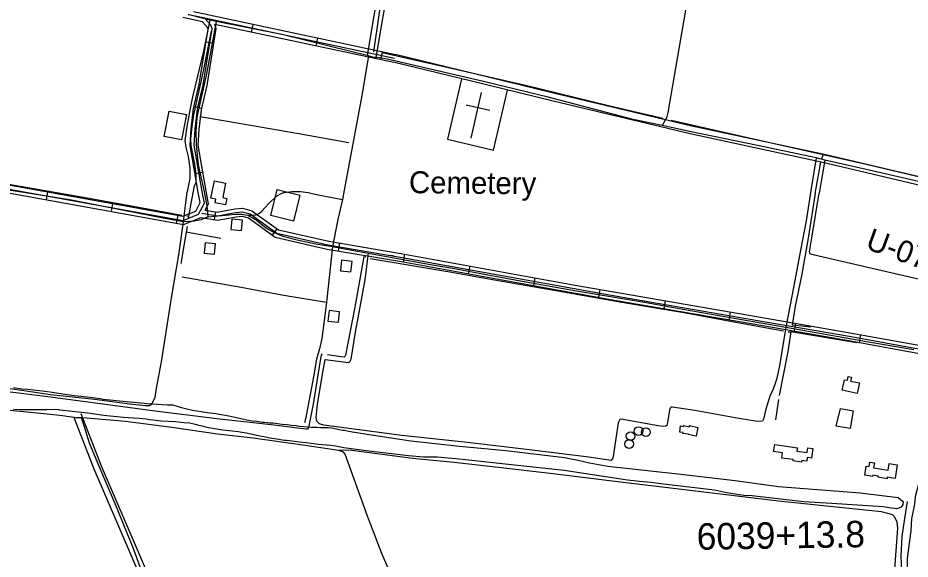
# Model space of a CAD drawing. Extents: x 3361039 to 3398939, y 576572 to 602007.
# Drawn here: x 3370968 to 3374341, y 590571 to 592618 of the extents above; entities that cross this region are included whole.
import ezdxf

# ---------------------------------------------------------------- set-up
doc = ezdxf.new("R2010")
doc.units = 0
for name, color, linetype in [('V-BLDG-OTLN', 7, 'Continuous'), ('V-DOMW-TANK', 7, 'Continuous'), ('V-DTCH-CNTR', 7, 'Continuous'), ('V-RIVR-RANG-IDEN', 7, 'Continuous'), ('V-ROAD-CNTR', 7, 'Continuous'), ('V-SITE-OTLN', 7, 'Continuous'), ('V-SITE-OTLN-IDEN', 7, 'Continuous'), ('V-SITE-VEGE', 7, 'Continuous'), ('V-SURV-IDEN', 7, 'Continuous'), ('V-TOPO-SHOR', 7, 'Continuous')]:
    doc.layers.add(name, color=color, linetype=linetype)

msp = doc.modelspace()

# ---------------------------------------------------------------- linework, layer by layer
at = {"layer": 'V-BLDG-OTLN'}
for points in [[(3371521.4, 592169.4), (3371540.2, 592265), (3371605.2, 592252.2), (3371586.4, 592156.6)], [(3371753.2, 591992.7), (3371742.1, 591938.1), (3371758.3, 591934.8), (3371753.3, 591910.6), (3371714, 591918.6), (3371716.7, 591932.1), (3371697.6, 591936), (3371710.8, 592001.3)], [(3372034, 591947.6), (3372009.7, 591849.7), (3371923.8, 591870.9), (3371948.1, 591968.9)], [(3371813.3, 591813.7), (3371817, 591853.5), (3371777.2, 591857.2), (3371773.5, 591817.4)], [(3371711.8, 591724), (3371715.5, 591763.9), (3371675.6, 591767.6), (3371672, 591727.7)], [(3372191.8, 591701.4), (3372187.2, 591661.7), (3372226.9, 591657.1), (3372231.5, 591696.9)], [(3372144.5, 591511), (3372139.9, 591471.3), (3372179.6, 591466.7), (3372184.2, 591506.5)], [(3374140.5, 591198.2), (3374084.1, 591209.8), (3374092.4, 591249.8), (3374103.6, 591247.5), (3374106.6, 591262.4), (3374118.6, 591259.9), (3374115.5, 591244.5), (3374149, 591237.6)], [(3374077.1, 591140.9), (3374125.6, 591132.5), (3374114, 591064.8), (3374061.2, 591073.9)], [(3373538.1, 591069.5), (3373532.3, 591036.6), (3373501.9, 591042), (3373502.6, 591043.2), (3373481.6, 591045.8), (3373482.1, 591049.8), (3373469.6, 591051.3), (3373472.4, 591074.8), (3373483.9, 591073.3), (3373484.3, 591076.3), (3373506.8, 591071.4), (3373506.8, 591076.1)], [(3373829.1, 591004.4), (3373914.5, 590992.5), (3373912.6, 590979.3), (3373951.5, 590973.9), (3373954, 590991.8), (3373972.8, 590989.2), (3373967.8, 590953.4), (3373951.8, 590955.7), (3373949.8, 590941.7), (3373930.7, 590944.3), (3373929.8, 590938), (3373898.3, 590942.4), (3373899.1, 590947.6), (3373855.1, 590953.7), (3373857.8, 590973.3), (3373824.6, 590978)], [(3374292, 590927.6), (3374283.6, 590876), (3374254.3, 590880.7), (3374253.4, 590875.4), (3374219.2, 590881), (3374219.8, 590885.2), (3374199.4, 590888.5), (3374198.6, 590883.8), (3374169.4, 590888.5), (3374175, 590922.9), (3374185.9, 590921.1), (3374188.6, 590938), (3374205.7, 590935.2), (3374202.7, 590917), (3374257.9, 590908.1), (3374261.8, 590932.4)]]:
    msp.add_lwpolyline(points, close=True, dxfattribs=at)
at = {"layer": 'V-DOMW-TANK'}
for centre in [(3373283.7, 591036.1), (3373314.1, 591055.5), (3373342, 591051.5), (3373278.7, 591006.7)]:
    msp.add_circle(centre, 16.5, dxfattribs=at)
at = {"layer": 'V-DTCH-CNTR'}
for points in [[(3371853.5, 593722), (3372173.1, 593647.3), (3372500.3, 593574), (3372442.3, 593305.3), (3372432.6, 593275.4), (3372420.7, 593227.8), (3372380.1, 593022.3), (3372343.5, 592807.3), (3372287.9, 592475.5)], [(3372500.3, 593574), (3372692.1, 593530), (3373060.1, 593444.9), (3373468.8, 593350), (3373623.2, 593310.3), (3373561.1, 593044.4), (3373546.4, 592969.5), (3373535.8, 592906.3), (3373491.5, 592647), (3373424.6, 592259.9), (3373419.7, 592240.2), (3373403.5, 592210.3)], [(3372322.5, 592468.1), (3372348.5, 592623.2), (3372402.6, 592924.6), (3372459.5, 593238.3)], [(3371693.1, 592609.5), (3371669.3, 592492.5), (3371628.2, 592319.1), (3371619.1, 592274.9), (3371607.1, 592206.8), (3371599.3, 592153.8), (3371602.6, 592128.5), (3371611.9, 592093.1), (3371618.5, 592050.1), (3371618.3, 592010.6), (3371608.5, 591960.3)], [(3372225.9, 592490.9), (3371966.1, 592555), (3371717.5, 592604.6), (3371695.3, 592609), (3371693.1, 592609.5), (3371615.2, 592629), (3371611.7, 592629.9)], [(3371717.5, 592604.6), (3371680.9, 592405.9), (3371649.5, 592265.1), (3371644.6, 592239.9), (3371640.2, 592188.9), (3371641.3, 592138.5), (3371649.7, 592062.8), (3371671, 591966.7)], [(3372293.2, 592474.2), (3372267.8, 592324.5), (3372201.8, 591966)], [(3373985.4, 592088.2), (3373763.7, 592135), (3373513.4, 592186.8), (3373403.5, 592210.3), (3373293.6, 592233.7), (3372972.7, 592318.6), (3372728.5, 592377.8), (3372363.3, 592462.2), (3372335.4, 592467.2), (3372322.5, 592468.1), (3372315, 592468.6), (3372295.9, 592473.5), (3372293.2, 592474.2), (3372287.9, 592475.5), (3372225.9, 592490.9)], [(3374018.1, 592079.8), (3373985.4, 592088.2), (3373965.7, 591965.7)], [(3374519.4, 591964.7), (3374214, 592035.8), (3374018.1, 592079.8), (3373997, 591955.3)], [(3371594.1, 591847.1), (3371523, 591858.8), (3371362.7, 591890.3), (3371170.4, 591929.2), (3370934.4, 591965.8)], [(3371671, 591966.7), (3371682.1, 591907), (3371686.4, 591865.5), (3371791.4, 591875.3), (3371815, 591875.1), (3371836.1, 591871.7), (3371853.2, 591862.9), (3371868.8, 591854.1), (3371891.3, 591835.8), (3371913.8, 591818.4), (3371936.4, 591806.4), (3371970, 591792.7), (3372023.1, 591778), (3372094.2, 591763.1), (3372156.9, 591752.8), (3372195.9, 591746.4), (3372293, 591728.7), (3372520.4, 591687.2), (3372618.1, 591669.7), (3372738.6, 591647.3), (3372909.8, 591615.7), (3373079.5, 591585.6), (3373329, 591543.8), (3373489.3, 591514.6), (3373776.2, 591464.5), (3373871.3, 591448), (3373935, 591436.9), (3374175.1, 591393.6), (3374354.9, 591364.2)], [(3371836.1, 591871.7), (3371858.8, 591871.4), (3371869, 591873.7), (3371881.6, 591879.8), (3371890.3, 591887.6), (3371903, 591900.7), (3371917.2, 591915.5), (3371926.7, 591925.6), (3371948.9, 591945.7), (3371963.1, 591954.2), (3371973.3, 591958), (3372004.7, 591960.8), (3372036, 591961.2), (3372065, 591957), (3372096.2, 591949.6), (3372194.4, 591931.5)], [(3372201.8, 591966), (3372194.4, 591931.5), (3372177.9, 591855), (3372156.9, 591752.8)], [(3373965.7, 591965.7), (3373947.2, 591850), (3373926.4, 591739.7), (3373904.8, 591624.8), (3373880.7, 591499.7), (3373871.3, 591448)], [(3371391.4, 591158), (3371449.3, 591151.8), (3371465, 591152.5), (3371473.7, 591158.6), (3371483.2, 591175), (3371486.5, 591184.3), (3371490.7, 591210.2), (3371512.3, 591324.3), (3371548.5, 591559.7), (3371576.9, 591722.4), (3371594.1, 591847.1), (3371608.5, 591960.3)], [(3374653.6, 591960.2), (3374644.6, 591933.4), (3374629.9, 591877.9), (3374597.2, 591757.6), (3374549.4, 591603), (3374543.8, 591594.4), (3374538.3, 591592.9), (3374513.3, 591597.1), (3374234.3, 591662), (3373963.1, 591724.5), (3373960, 591733.1), (3373970.9, 591793.4), (3373997, 591955.3)], [(3371686.4, 591865.5), (3371660.4, 591854), (3371634.5, 591848.8), (3371594.1, 591847.1)], [(3372156.9, 591752.8), (3372135.9, 591554.8), (3372134.3, 591542.2), (3372117.1, 591405.4), (3372108, 591367.1), (3372096.6, 591327.2), (3372085.7, 591260.8), (3372055, 591100.5), (3372051.7, 591086.4)], [(3373871.3, 591448), (3373847, 591302.5), (3373835.5, 591251), (3373829.8, 591232.2), (3373820.1, 591207.2), (3373812.1, 591190.9), (3373804.8, 591170.6), (3373795.1, 591138.6), (3373786.9, 591100.3), (3373782.1, 591093.3), (3373764, 591091.9), (3373693.6, 591102.8), (3373527.1, 591133.6), (3373441.8, 591146.3), (3373437.9, 591145.6), (3373434, 591142.5), (3373430.8, 591136.2), (3373429.9, 591126.1), (3373422.3, 591081.5), (3373420.7, 591076.8), (3373416.8, 591073.7), (3373407.4, 591072.2), (3373387.8, 591075.6), (3373247.8, 591100.6), (3373243.9, 591099.1), (3373236.7, 591086.6), (3373230.8, 591043.6), (3373217.2, 590952.1), (3373213.3, 590947.4), (3373210.1, 590944.3), (3373126.4, 590957), (3372912, 590982.8), (3372667.9, 591012.8), (3372419.8, 591039), (3372124.1, 591078.2), (3372108.5, 591082.3), (3372098.4, 591092.6), (3372095.4, 591106.8), (3372099.9, 591156.9), (3372121.6, 591284.3), (3372129.1, 591326.6), (3372218.3, 591314.6), (3372223, 591316.9), (3372227.8, 591327.1), (3372243, 591421.7), (3372280.4, 591627.3), (3372293, 591728.7)], [(3372134.3, 591542.2), (3371966.2, 591569.1), (3371811.4, 591598.2), (3371589.3, 591637.4)], [(3370859.6, 591227.4), (3370998.9, 591207.8), (3371091.2, 591193.5), (3371257.9, 591176.1), (3371391.4, 591158)], [(3372399.3, 590463.1), (3372344.3, 590593), (3372289.4, 590733.8), (3372205.7, 590968.2), (3372198.7, 590975.3), (3372181.6, 590982.5), (3372045.5, 591002.8), (3371857.7, 591029.1), (3371722.4, 591043.9), (3371549.8, 591069.3), (3371374.5, 591092.3), (3371229, 591104.9), (3371207.9, 591105.1), (3371187.4, 591105.3), (3371136.6, 591112.9), (3371078.7, 591119), (3370833.7, 591142.8)], [(3371778.1, 589634), (3371772.8, 589651.3), (3371762.9, 589680.4), (3371739.3, 589743.3), (3371701.2, 589838.5), (3371686.7, 589877.1), (3371659.2, 589944.7), (3371624.9, 590025.8), (3371610.4, 590062.8), (3371569.4, 590184.7), (3371546.5, 590244.5), (3371528.2, 590290.9), (3371500, 590366.4), (3371440.5, 590514.3), (3371403.2, 590614.2), (3371369.6, 590697.6), (3371342.9, 590762.2), (3371273.4, 590925.1), (3371239, 591009.3), (3371219.3, 591071.4), (3371207.9, 591105.1)], [(3374283.5, 590460.8), (3374283.9, 590499.2), (3374283.7, 590550.9), (3374293.8, 590687.9), (3374291.7, 590710.6), (3374282.5, 590730.3), (3374274, 590738.3), (3374261.5, 590743.1), (3374232.6, 590750.4), (3374134, 590760.1), (3373842.8, 590789.9), (3373560.4, 590824.3), (3373256, 590860.5), (3372980.6, 590895.6), (3372783.4, 590917.3), (3372616.7, 590937.1), (3372460.2, 590952.1), (3372230.9, 590982), (3372200.4, 590983.9), (3372181.6, 590982.5)]]:
    msp.add_lwpolyline(points, dxfattribs=at)
at = {"layer": 'V-ROAD-CNTR'}
for p, q in [((3371850.6, 592563.9), (3371856.9, 592593.2)), ((3372095.1, 592511.8), (3372101.4, 592541.1)), ((3371679.5, 592527.3), (3371709.1, 592522.5)), ((3372339.6, 592459.7), (3372345.9, 592489)), ((3371633.5, 592282.8), (3371662.7, 592275.9)), ((3371637.7, 592029.1), (3371667.2, 592034.2)), ((3371080.2, 591959.8), (3371074.8, 591930.3)), ((3371326.2, 591915.5), (3371320.9, 591885.9)), ((3371572.2, 591871.1), (3371566.9, 591841.6)), ((3371714.7, 591884.8), (3371710.1, 591855.1)), ((3371947.1, 591820.8), (3371929.6, 591796.4)), ((3372183.4, 591766.5), (3372178.4, 591736.9)), ((3372430, 591724.6), (3372424.7, 591695.1)), ((3372676, 591680), (3372670.6, 591650.5)), ((3372922, 591635.3), (3372916.6, 591605.8)), ((3373168, 591590.9), (3373162.7, 591561.4)), ((3373414.2, 591548.2), (3373409.1, 591518.6)), ((3373660.6, 591505.9), (3373655.5, 591476.3)), ((3373907, 591463.3), (3373901.8, 591433.8)), ((3374153.3, 591420.2), (3374147.9, 591390.6))]:
    msp.add_line(p, q, dxfattribs=at)
for points in [[(3372394.8, 592478.6), (3371631.9, 592641.1)], [(3370536.2, 592042.6), (3371592.5, 591852.2), (3371651.2, 591875.2), (3371673, 591916.9), (3371665.9, 591954), (3371634.4, 592136.1), (3371638, 592197), (3371646.7, 592273.2), (3371668.3, 592364.7), (3371702.6, 592576.4), (3371697.3, 592590), (3371673.2, 592617)], [(3370538.9, 592057.4), (3371591, 591867.7), (3371640.5, 591887.1), (3371657.3, 591919.2), (3371651.1, 591951.3), (3371619.3, 592135.2), (3371623, 592198.3), (3371631.9, 592275.8), (3371653.6, 592367.6), (3371687.2, 592574.8), (3371684.3, 592582), (3371665.3, 592603.4)], [(3371665.3, 592603.4), (3371591.9, 592619)], [(3372391.7, 592463.9), (3371621, 592628.1)], [(3374898.7, 592606.8), (3374740.7, 592071.9), (3374503.5, 591267.9), (3374373.8, 590859.9), (3374359.9, 590806.6), (3374356.6, 590778.7), (3374345.5, 590723.5), (3374343, 590679.9), (3374329.9, 590574.2), (3374339.7, 590036.7), (3374355, 589451.5), (3374350.5, 589387), (3374337.5, 589333), (3374320.3, 589282.8), (3374300.3, 589239.7), (3374271.3, 589197.8), (3374242.7, 589163.8), (3374212.1, 589135.1), (3374178.3, 589110.7), (3374148.3, 589095.4), (3374101.9, 589073.6), (3373039.4, 588662.3), (3371741.2, 588155.4)], [(3371676.3, 591890.7), (3371688.8, 591914.6), (3371680.7, 591956.7), (3371649.4, 592136.9), (3371652.9, 592195.7), (3371661.5, 592270.6), (3371683.1, 592361.8), (3371718.1, 592578.1), (3371712.1, 592593.4)], [(3372388.5, 592449.3), (3371712.1, 592593.4)], [(3374700.8, 591939.7), (3374572.4, 591969.6), (3374022, 592099.4), (3373516, 592208.5), (3372997.8, 592331.5), (3372684.3, 592408.5), (3372394, 592478.8)], [(3374694, 591910.5), (3374565.6, 591940.4), (3374015.4, 592070.1), (3373509.4, 592179.2), (3372990.7, 592302.4), (3372677.2, 592379.3), (3372391.3, 592448.9)], [(3370533.6, 592027.9), (3371594, 591836.7), (3371660.7, 591862.8)], [(3371676.3, 591890.7), (3371721.9, 591883.6), (3371788.2, 591895.2), (3371817.6, 591898.9), (3371852.4, 591888.8), (3371953.6, 591816.1), (3372142.8, 591773.3), (3372415.7, 591727.2), (3373067.2, 591609), (3373220.9, 591581.4), (3373796.8, 591482.5), (3374120.8, 591426.1), (3374443.7, 591367.4), (3374510.8, 591354)], [(3371660.7, 591862.8), (3371722.1, 591853.2), (3371792.7, 591865.5), (3371815.2, 591868.4), (3371839.1, 591861.4), (3371941, 591788.2), (3372137, 591743.9), (3372410.5, 591697.7), (3373061.9, 591579.5), (3373215.7, 591551.8), (3373791.7, 591453), (3374115.5, 591396.5), (3374438.1, 591338), (3374504.9, 591324.6)], [(3374507.9, 591339.3), (3374440.9, 591352.7), (3374118.1, 591411.3), (3373794.3, 591467.7), (3373218.3, 591566.6), (3373064.5, 591594.2), (3372413.1, 591712.4), (3372139.9, 591758.6), (3371947.3, 591802.2), (3371845.8, 591875.1), (3371816.4, 591883.7), (3371790.5, 591880.4), (3371722, 591868.4), (3371663, 591877.6)], [(3372377.7, 591720.5), (3372390.9, 591718)], [(3372321.3, 588381.9), (3372181.3, 588739.8), (3372133.4, 588775.5), (3372079.7, 588923.6), (3371837.9, 589524.9), (3371725.1, 589827), (3371550, 590268.1), (3371474.6, 590480.3), (3371284.2, 590922.9), (3371207.8, 591120.2)], [(3372293.4, 588371), (3372156.5, 588720.9), (3372108.2, 588756.9), (3372051.6, 588912.9), (3371809.9, 589514), (3371697.1, 589816.2), (3371521.9, 590257.6), (3371446.7, 590469.4), (3371256.5, 590911.5), (3371179.8, 591109.4)]]:
    msp.add_lwpolyline(points, dxfattribs=at)
at = {"layer": 'V-SITE-OTLN'}
for p, q in [((3372680.8, 592162.9), (3372720.7, 592335.4)), ((3372751.9, 592267.6), (3372662.8, 592288.2))]:
    msp.add_line(p, q, dxfattribs=at)
msp.add_lwpolyline([(3372645.4, 592387.1), (3372592.4, 592158.8), (3372765.9, 592117.7), (3372818.2, 592344.7)], dxfattribs=at)
at = {"layer": 'V-SITE-VEGE'}
for points in [[(3370952, 591219.8), (3370983.4, 591215.8), (3371005.5, 591213.6), (3371038.4, 591209.6), (3371061.3, 591207.3), (3371097, 591202.9), (3371121.9, 591199), (3371180.9, 591190.4), (3371205.4, 591188.1), (3371241.2, 591183.7), (3371278.5, 591178.1), (3371290.9, 591176.3), (3371327.9, 591172.3), (3371352, 591170.4), (3371445.6, 591160.6), (3371456.8, 591160), (3371478.5, 591158.6), (3371513.1, 591156.6), (3371533.2, 591155.2), (3371552.1, 591154.2), (3371554.1, 591154.2), (3371574.1, 591147.9), (3371581.3, 591145.4), (3371607, 591139.1), (3371627.5, 591134.9), (3371660.8, 591129.3), (3371684.1, 591125.8), (3371716.6, 591121.5), (3371737.1, 591118.8), (3371765.1, 591113.3), (3371783.6, 591109.9), (3371810.9, 591102.7), (3371827.7, 591098.9), (3371854.2, 591094.6), (3371870.3, 591092.5), (3371892.4, 591089.8), (3371900, 591089.3), (3371920.1, 591086.7), (3371933.3, 591086.1), (3371967.5, 591081.8), (3371987.1, 591079.9), (3372000.8, 591077.8), (3372019.7, 591076), (3372032.1, 591074.6), (3372077.5, 591070.9), (3372088.4, 591070.8), (3372098, 591069.9), (3372111.7, 591069.3), (3372140.6, 591069), (3372154.3, 591068.1), (3372172.5, 591064.2), (3372182.4, 591061.6), (3372195.9, 591059), (3372202.6, 591058.5), (3372212.5, 591055.9), (3372218.7, 591054.9), (3372227, 591054.4), (3372232.1, 591052.6), (3372232.7, 591052.6), (3372311.8, 591039.9), (3372453.4, 591018), (3372637.5, 590998), (3372812.2, 590982), (3373033.8, 590956.1), (3373086.2, 590945.3), (3373128.5, 590935.5), (3373198.1, 590922.2)], [(3373198.1, 590922.2), (3373462, 590893.4), (3373679.8, 590868.4), (3373842.6, 590845.4), (3374152.1, 590821.7), (3374295.4, 590804.5), (3374310.9, 590791.8), (3374314, 590787), (3374313.1, 590778.4), (3374306.8, 590767.5), (3374298.1, 590763.7), (3374288.7, 590761.4), (3374281.6, 590763.1), (3374268.3, 590764), (3374239.3, 590769), (3374045, 590782.1), (3373938.4, 590787.9), (3373742.7, 590810.4), (3373712.1, 590812.3), (3373647.1, 590821.7), (3373601, 590832.3), (3373398.1, 590856.5), (3373361.3, 590860.8), (3373318.2, 590864.4), (3373272, 590869.6), (3373032.5, 590906.7), (3372845.3, 590926), (3372648.7, 590948.5), (3372553.9, 590956.6), (3372500.6, 590957.1), (3372445, 590962.4), (3372284.5, 590981.4), (3372199.9, 590991.7), (3372175.1, 590996.8), (3372168.9, 590998.3), (3372150.8, 591001.4), (3372117.8, 591002.9), (3372102.9, 591004.3), (3372077.2, 591008.6), (3372058, 591011.6), (3372030.7, 591013.9), (3372013.8, 591015.7), (3371983.7, 591019.3), (3371975.2, 591020.2), (3371946.3, 591024.5), (3371927.5, 591027.1), (3371898.2, 591033.4), (3371877.7, 591037.7), (3371848.4, 591044.4), (3371830.4, 591047.8), (3371801.1, 591053), (3371779, 591054.8), (3371742.8, 591059.2), (3371719.6, 591062.3), (3371688.7, 591068.3), (3371670.2, 591072.5), (3371653.8, 591077.1), (3371639.3, 591080.9), (3371616.1, 591085.1), (3371595.6, 591086.6), (3371563.8, 591090.1), (3371509.2, 591093.5), (3371491.1, 591096.1), (3371467, 591098.4), (3371453, 591100.6), (3371427.3, 591102.9), (3371405.6, 591104.3), (3371367.8, 591106.3), (3371342.1, 591109), (3371304.7, 591113.4), (3371292.3, 591114.8), (3371232.9, 591122.7), (3371197.1, 591126.7), (3371173, 591128.9), (3371126.9, 591135.1), (3371123.6, 591136.3), (3371106.8, 591136.5), (3371077.8, 591136), (3371056.1, 591136.2), (3371022.7, 591136.2), (3371009.9, 591136.3), (3370975.3, 591136.3), (3370952, 591136.9)]]:
    msp.add_lwpolyline(points, dxfattribs=at)
at = {"layer": 'V-TOPO-SHOR'}
for p, q in [((3374007.2, 592086.7), (3374011.9, 592100.4)), ((3373982, 591954), (3374003.1, 592071.7)), ((3371612.6, 591866.3), (3371607.1, 591867.9)), ((3371735.7, 591783.1), (3371603.8, 591807.4)), ((3372275.1, 591715), (3372282.8, 591714.1)), ((3373965, 591448.5), (3373894.2, 591455.4)), ((3374139.1, 591389.6), (3373890.1, 591430.8)), ((3373842.7, 591175), (3373831.1, 591097.4))]:
    msp.add_line(p, q, dxfattribs=at)
for points in [[(3372439.8, 593241.6), (3372397.6, 593004.8), (3372333.6, 592638.1), (3372311.7, 592489.1)], [(3371698.5, 592567.4), (3371669.8, 592422.5), (3371632, 592251.8)], [(3373406, 592237.8), (3373200.6, 592285.3), (3372887.1, 592361.9), (3372583.8, 592431.7), (3372345, 592485.5)], [(3371632, 592251.8), (3371625, 592206.9), (3371620, 592160.6), (3371621.9, 592135.4), (3371628.5, 592103.3), (3371635.8, 592064.5), (3371640.3, 592027.7), (3371640.2, 592007.9), (3371640.1, 591994.3), (3371635.3, 591984.1), (3371633.2, 591978), (3371631.2, 591969.2)], [(3372218.5, 592145.7), (3372022.6, 592180.1), (3371753.1, 592227.3), (3371655.2, 592243.5)], [(3374639.8, 591954.5), (3374472.5, 591992.8), (3374173.9, 592064), (3374011.9, 592100.4), (3373826.4, 592142.2), (3373437.3, 592229.5)], [(3371055.7, 591966.9), (3370752.2, 592019), (3370487.6, 592064.1)], [(3371587.5, 591871.2), (3371465.6, 591893.7), (3371238, 591935.3), (3371055.7, 591966.9)], [(3371631.2, 591969.2), (3371624.5, 591929.3), (3371612.6, 591866.3), (3371611.2, 591858.9)], [(3373982, 591954), (3373954.7, 591785), (3373930.1, 591642.1), (3373906.5, 591527.6), (3373894.2, 591455.4)], [(3371607.7, 591829.2), (3371603.8, 591807.4), (3371598.5, 591778.4), (3371584.3, 591689.2)], [(3372275.1, 591715), (3372242.2, 591524.4), (3372206.4, 591342.4), (3372204, 591337), (3372201.7, 591334.7), (3372188.6, 591335.6), (3372138.7, 591343.9)], [(3373862.4, 591433.8), (3373688, 591464.2), (3373492.9, 591500.9), (3373250.8, 591542), (3373008.8, 591583.9), (3372769.9, 591626.5), (3372608.5, 591655.2), (3372299.6, 591707)], [(3373880.1, 591430.9), (3373890.1, 591430.8), (3373877.8, 591357), (3373845.2, 591190.4)], [(3372118.7, 591346.4), (3372116.4, 591345.7), (3372114.8, 591342.6), (3372110.7, 591321.9), (3372083.6, 591157.4), (3372066.4, 591069.1), (3372063.3, 591063), (3372056.4, 591063), (3371937.2, 591077.4), (3371719.6, 591101.3), (3371476.7, 591132.4), (3371261.5, 591160.9), (3371080.8, 591184.4), (3370817.2, 591218)], [(3374328.8, 590789.3), (3374319.7, 590724.8), (3374309.7, 590657.1), (3374305.1, 590584.1), (3374307, 590553.2), (3374308.5, 590474.7)]]:
    msp.add_lwpolyline(points, dxfattribs=at)

# ---------------------------------------------------------------- texts
at = {"layer": 'V-RIVR-RANG-IDEN'}
msp.add_text('U-070', height=83, rotation=339.8893, dxfattribs=at).set_placement((3374167.9, 591746.4))
at = {"layer": 'V-SITE-OTLN-IDEN'}
msp.add_text('Cemetery', height=83, rotation=359.4818, dxfattribs=at).set_placement((3372445.9, 591955))
at = {"layer": 'V-SURV-IDEN'}
msp.add_text('6039+13.8', height=100, rotation=0.9247, dxfattribs=at).set_placement((3373534.6, 590606.4))

doc.saveas('drawing.dxf')
